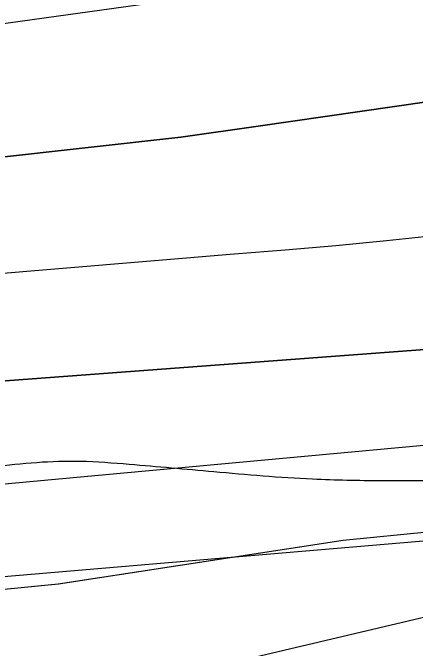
# Model space of a CAD drawing. Extents: x 3297753 to 3335611, y 652252 to 677623.
# Drawn here: x 3326476.7 to 3326593.1, y 670052.7 to 670236.3 of the extents above; entities that cross this region are included whole.
import ezdxf

# ---------------------------------------------------------------- set-up
doc = ezdxf.new("R2010")
doc.units = 0
for name, color, linetype in [('V-RIVR-EDGE', 7, 'Continuous'), ('V-SITE-VEGE', 7, 'Continuous'), ('V-TOPO-DPTH', 7, 'Continuous'), ('V-TOPO-MINR', 7, 'Continuous'), ('V-TOPO-WATR', 7, 'Continuous'), ('V-WETL-SWMP', 7, 'Continuous')]:
    doc.layers.add(name, color=color, linetype=linetype)

msp = doc.modelspace()

# ---------------------------------------------------------------- linework, layer by layer
at = {"layer": 'V-RIVR-EDGE'}
msp.add_spline([(3326368.18, 670095.04), (3326395.54, 670097.04), (3326415.44, 670096.58), (3326431.61, 670100.68), (3326451.1, 670102.71), (3326471, 670105.14), (3326496.29, 670106.74), (3326510.38, 670105.88), (3326534.82, 670103.74), (3326563.42, 670101.6), (3326583.31, 670101.14), (3326602.79, 670101.5), (3326628.91, 670104.34), (3326655.45, 670106.35), (3326681.15, 670109.18), (3326699.8, 670108.72), (3326715.97, 670110.76), (3326756.19, 670114.8), (3326806.77, 670120.89), (3326851.96, 670125.34), (3326889.27, 670128.56), (3326919.54, 670131.8), (3326934.88, 670134.25), (3326955.2, 670138.76), (3326978, 670142.44), (3326992.92, 670141.99), (3327014.06, 670142.76), (3327042.66, 670140.62), (3327072.91, 670139.72), (3327094.88, 670138.42), (3327113.11, 670137.96), (3327139.64, 670137.89), (3327169.07, 670136.58)], degree=3, dxfattribs=at)
at = {"layer": 'V-SITE-VEGE'}
for p, q in [((3326572.25, 670083.87), (3326632.24, 670089.88)), ((3326489.88, 670071.29), (3326572.25, 670083.87)), ((3326389.4, 670061.26), (3326489.88, 670071.29))]:
    msp.add_line(p, q, dxfattribs=at)
at = {"layer": 'V-TOPO-DPTH'}
for points in [[(3327186.33, 670229.38), (3327074.46, 670230.29), (3326761.27, 670233.42), (3326760.62, 670233.43), (3326759.33, 670233.45), (3326757.4, 670233.46), (3326754.82, 670233.36), (3326753.54, 670233.22), (3326547.64, 670203.54), (3326525.27, 670200.41), (3325815.36, 670121.28)], [(3327186.33, 670229.38), (3327074.46, 670230.29), (3326761.27, 670233.42), (3326760.62, 670233.43), (3326759.33, 670233.45), (3326757.4, 670233.46), (3326754.82, 670233.36), (3326753.54, 670233.22), (3326547.64, 670203.54), (3326525.27, 670200.41), (3325815.36, 670121.28)], [(3325811.3, 670080.44), (3326677.17, 670145.1), (3326681.91, 670145.35), (3326686.65, 670145.63), (3326691.38, 670145.98), (3326696.11, 670146.41), (3326700.82, 670146.95), (3326705.53, 670147.57), (3326721.92, 670149.94), (3326730.2, 670150.99), (3326738.51, 670151.85), (3326746.83, 670152.43), (3326755.17, 670152.83), (3326924.25, 670157.9), (3327017.13, 670159.68), (3327110, 670160.1), (3327202.87, 670158.5)], [(3327202.87, 670158.5), (3327110, 670160.1), (3327017.13, 670159.68), (3326924.25, 670157.9), (3326755.17, 670152.83), (3326746.83, 670152.43), (3326738.51, 670151.85), (3326730.2, 670150.99), (3326721.92, 670149.94), (3326705.53, 670147.57), (3326700.82, 670146.95), (3326696.11, 670146.41), (3326691.38, 670145.98), (3326686.65, 670145.63), (3326681.91, 670145.35), (3326677.17, 670145.1), (3325811.3, 670080.44)], [(3324881.09, 669979.41), (3325633.92, 670005), (3325640.06, 670006.7), (3325646.26, 670008.07), (3325652.55, 670008.93), (3325658.9, 670009.45), (3325711.23, 670011.6), (3325722.68, 670011.99), (3325734.14, 670012.29), (3325745.59, 670012.45), (3325757.05, 670012.51), (3326758.84, 670097.59), (3326789.98, 670096.51), (3327422.81, 670109.76)]]:
    msp.add_lwpolyline(points, dxfattribs=at)
at = {"layer": 'V-TOPO-MINR'}
for points in [[(3324899.61, 670085.06), (3325388.76, 670125.36), (3325421.05, 670129.05), (3325453.36, 670132.62), (3325485.71, 670135.59), (3325518.09, 670137.86), (3325550.53, 670139.07), (3325583, 670139.58), (3325701.03, 670139.5), (3325725.61, 670139.5), (3325750.18, 670139.54), (3325774.75, 670139.61), (3325799.32, 670139.71), (3326763, 670273.39), (3326783.37, 670273.66), (3326803.75, 670273.72), (3326956.05, 670272.96), (3327015.53, 670272.81), (3327075.02, 670272.85), (3327134.5, 670273.19), (3327193.98, 670273.73)], [(3325815.36, 670121.28), (3326525.27, 670200.41), (3326547.64, 670203.54), (3326753.54, 670233.22), (3326754.82, 670233.36), (3326757.4, 670233.46), (3326759.33, 670233.45), (3326760.62, 670233.43), (3326761.27, 670233.42), (3327074.46, 670230.29), (3327186.33, 670229.38)], [(3325776.59, 670102.8), (3326540.75, 670166.64), (3326555.45, 670167.8), (3326570.15, 670169.04), (3326584.82, 670170.47), (3326599.48, 670172.06), (3326614.11, 670173.88), (3326628.72, 670175.87), (3326689.16, 670184.58), (3326717.94, 670188.24), (3326746.78, 670191.23), (3326775.71, 670193.25), (3326804.7, 670194.61), (3326840.18, 670195.68), (3326886.95, 670196.66), (3326933.72, 670197.1), (3326980.49, 670196.72), (3327027.26, 670195.78), (3327041.02, 670195.38), (3327094.67, 670193.85), (3327148.32, 670192.32), (3327201.97, 670190.82)], [(3324896.29, 669992.31), (3325572.86, 670029.35), (3325587.85, 670030.77), (3325686.15, 670037.38), (3325711.8, 670038.97), (3325737.46, 670040.38), (3325763.13, 670041.54), (3325788.81, 670042.51), (3325856.7, 670044.75), (3325880.59, 670045.52), (3326686.52, 670119.76), (3326709.26, 670119.92), (3326732, 670119.94), (3326754.75, 670119.75), (3326777.49, 670119.41), (3326799.49, 670118.97), (3326811.23, 670118.9), (3326822.96, 670119.02), (3326834.68, 670119.45), (3326846.4, 670120.08), (3326858.11, 670120.81), (3326869.83, 670121.48), (3326881.56, 670122.06), (3327432.85, 670126.78)], [(3324881.09, 669979.41), (3325633.92, 670005), (3325640.06, 670006.7), (3325646.26, 670008.07), (3325652.55, 670008.93), (3325658.9, 670009.45), (3325711.23, 670011.6), (3325722.68, 670011.99), (3325734.14, 670012.29), (3325745.59, 670012.45), (3325757.05, 670012.51), (3326758.84, 670097.59), (3326789.98, 670096.51), (3327422.81, 670109.76)], [(3325114.96, 669932.63), (3325683.14, 669866.35), (3325697.19, 669864.71), (3325711.23, 669863.09), (3325725.28, 669861.48), (3325739.33, 669859.88), (3326680.16, 670081.64), (3326702.11, 670081.18), (3326724.06, 670080.56), (3326746, 670079.68), (3326767.94, 670078.64), (3327366, 670086.35)]]:
    msp.add_lwpolyline(points, dxfattribs=at)
at = {"layer": 'V-TOPO-WATR'}
msp.add_lwpolyline([(3325811.3, 670080.44), (3326677.17, 670145.1), (3326681.91, 670145.35), (3326686.65, 670145.63), (3326691.38, 670145.98), (3326696.11, 670146.41), (3326700.82, 670146.95), (3326705.53, 670147.57), (3326721.92, 670149.94), (3326730.2, 670150.99), (3326738.51, 670151.85), (3326746.83, 670152.43), (3326755.17, 670152.83), (3326924.25, 670157.9), (3327017.13, 670159.68), (3327110, 670160.1), (3327202.87, 670158.5)], dxfattribs=at)
at = {"layer": 'V-WETL-SWMP'}
for p, q in [((3326572.25, 670083.87), (3326632.24, 670089.88)), ((3326489.87, 670071.28), (3326572.25, 670083.87)), ((3326389.39, 670061.26), (3326489.87, 670071.28))]:
    msp.add_line(p, q, dxfattribs=at)

doc.saveas('drawing.dxf')
